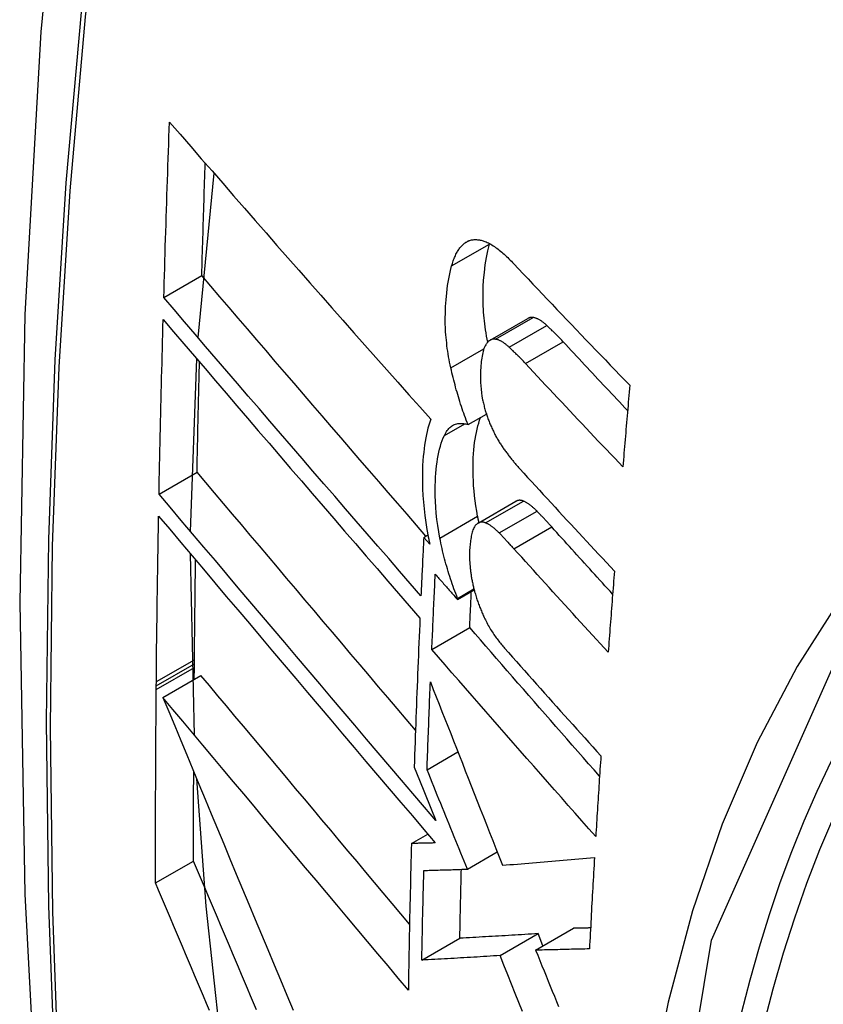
# Model space of a CAD drawing. Header units: inches. Extents: x 19 to 626, y 56 to 294.
# Tile 335 of 392: x 575.468 to 575.593, y 260.24 to 260.393. Entities that reach past the tile are written whole.
import ezdxf

# ---------------------------------------------------------------- set-up
doc = ezdxf.new("R2010")
doc.units = ezdxf.units.IN
doc.header["$MEASUREMENT"] = 0
doc.layers.add('Visible Edges(ANSI)', color=7, linetype='Continuous', lineweight=25)
doc.layers.add('Visible Tangent Edges(ANSI)', color=7, linetype='Continuous', lineweight=25)

msp = doc.modelspace()

# ---------------------------------------------------------------- linework, layer by layer
at = {"layer": 'Visible Edges(ANSI)'}
for p, q in [((575.49614, 260.34353), (575.49861, 260.36898)), ((575.54127, 260.35798), (575.5413, 260.35808)), ((575.49082, 260.34974), (575.49671, 260.35313)), ((575.54137, 260.34311), (575.54721, 260.34647)), ((575.49497, 260.31349), (575.49592, 260.34022)), ((575.53797, 260.33003), (575.54081, 260.33167)), ((575.49009, 260.31927), (575.49598, 260.32266)), ((575.53952, 260.31477), (575.54538, 260.31815)), ((575.5311, 260.31256), (575.53174, 260.31293)), ((575.53203, 260.3115), (575.5311, 260.31256)), ((575.49556, 260.28193), (575.49495, 260.31002)), ((575.53633, 260.30292), (575.53891, 260.30441)), ((575.53634, 260.3031), (575.53887, 260.30456)), ((575.53633, 260.30292), (575.53634, 260.3031)), ((575.53235, 260.29519), (575.53822, 260.29857)), ((575.49556, 260.29294), (575.49557, 260.2936)), ((575.49554, 260.29055), (575.49556, 260.29237)), ((575.49556, 260.29237), (575.49556, 260.29294)), ((575.49069, 260.28775), (575.49658, 260.29115)), ((575.48966, 260.28954), (575.48967, 260.2902)), ((575.48966, 260.28898), (575.48966, 260.28954)), ((575.53161, 260.27655), (575.53639, 260.27931)), ((575.52961, 260.27696), (575.53044, 260.27493)), ((575.53044, 260.27493), (575.53298, 260.26867)), ((575.52919, 260.26512), (575.53172, 260.26658)), ((575.53786, 260.26114), (575.54248, 260.26381)), ((575.48955, 260.25901), (575.49545, 260.2624)), ((575.54292, 260.24776), (575.54881, 260.25115)), ((575.54843, 260.24859), (575.55432, 260.25198)), ((575.54957, 260.24925), (575.54881, 260.25115)), ((575.5308, 260.24704), (575.53669, 260.25044))]:
    msp.add_line(p, q, dxfattribs=at)
at = {"layer": 'Visible Edges(ANSI)', "flags": 128}
for points in [[(575.52252, 260.63505), (575.50968, 260.59694), (575.49863, 260.5577), (575.48933, 260.51742), (575.48178, 260.47615), (575.47594, 260.43396), (575.47179, 260.39091), (575.46932, 260.34707), (575.4685, 260.30249), (575.46931, 260.25725), (575.47174, 260.2114), (575.47576, 260.165), (575.48136, 260.11812), (575.4885, 260.07083), (575.49718, 260.0232), (575.50737, 259.97528), (575.51905, 259.92716)], [(575.49082, 260.34974), (575.49086, 260.35087), (575.49089, 260.352), (575.49092, 260.35313), (575.49096, 260.35426), (575.49099, 260.3554), (575.49103, 260.35653), (575.49106, 260.35766), (575.4911, 260.35879), (575.49113, 260.35992), (575.49117, 260.36105), (575.4912, 260.36218), (575.49124, 260.36332), (575.49128, 260.36445), (575.49132, 260.36558), (575.49135, 260.36671), (575.49139, 260.36785), (575.49143, 260.36898), (575.49147, 260.37011), (575.49151, 260.37125), (575.49155, 260.37238), (575.49159, 260.37351), (575.49163, 260.37465), (575.49167, 260.37578), (575.49171, 260.37692)], [(575.49171, 260.37692), (575.49335, 260.37503), (575.49499, 260.37314), (575.49664, 260.37124), (575.4983, 260.36934), (575.49996, 260.36743), (575.50163, 260.36551), (575.50331, 260.36359), (575.50499, 260.36166), (575.50668, 260.35974), (575.50836, 260.35781), (575.51006, 260.35587), (575.51175, 260.35394), (575.51345, 260.35201), (575.51515, 260.35007), (575.51686, 260.34814), (575.51856, 260.34621), (575.52027, 260.34428), (575.52197, 260.34235), (575.52367, 260.34042), (575.52538, 260.3385), (575.52708, 260.33659), (575.52878, 260.33467), (575.53048, 260.33277), (575.53217, 260.33087)], [(575.49671, 260.35313), (575.49673, 260.35385), (575.49675, 260.35458), (575.49677, 260.3553), (575.49679, 260.35603), (575.49681, 260.35676), (575.49683, 260.35748), (575.49686, 260.35821), (575.49688, 260.35893), (575.4969, 260.35966), (575.49692, 260.36038), (575.49694, 260.36111), (575.49697, 260.36183), (575.49699, 260.36256), (575.49701, 260.36328), (575.49703, 260.36401), (575.49706, 260.36474), (575.49708, 260.36546), (575.4971, 260.36619), (575.49713, 260.36691), (575.49715, 260.36764), (575.49717, 260.36837), (575.4972, 260.36909), (575.49722, 260.36982), (575.49725, 260.37054)], [(575.53542, 260.35462), (575.53548, 260.35482), (575.53554, 260.35501), (575.5356, 260.3552), (575.53567, 260.35539), (575.53573, 260.35557), (575.5358, 260.35575), (575.53587, 260.35593), (575.53594, 260.3561), (575.53602, 260.35626), (575.53609, 260.35642), (575.53617, 260.35658), (575.53625, 260.35673), (575.53634, 260.35688), (575.53642, 260.35702), (575.53651, 260.35715), (575.5366, 260.35728), (575.53669, 260.35741), (575.53679, 260.35753), (575.53688, 260.35764), (575.53698, 260.35775), (575.53708, 260.35786), (575.53719, 260.35796), (575.53729, 260.35805), (575.5374, 260.35814)], [(575.5374, 260.35814), (575.53751, 260.35822), (575.53763, 260.3583), (575.53775, 260.35837), (575.53787, 260.35843), (575.53799, 260.35849), (575.53811, 260.35854), (575.53824, 260.35858), (575.53836, 260.35862), (575.53849, 260.35865), (575.53862, 260.35868), (575.53875, 260.35869), (575.53889, 260.35871), (575.53902, 260.35871), (575.53916, 260.35871), (575.53929, 260.35871), (575.53943, 260.35869), (575.53957, 260.35868), (575.53971, 260.35866), (575.53985, 260.35863), (575.53999, 260.35859), (575.54014, 260.35856), (575.54028, 260.35851), (575.54042, 260.35847), (575.54057, 260.35842)], [(575.54101, 260.34282), (575.54092, 260.34329), (575.54083, 260.34376), (575.54075, 260.34423), (575.54068, 260.3447), (575.54061, 260.34516), (575.54055, 260.34563), (575.54049, 260.34609), (575.54044, 260.34655), (575.5404, 260.34701), (575.54036, 260.34747), (575.54033, 260.34792), (575.54031, 260.34837), (575.54029, 260.34882), (575.54028, 260.34927), (575.54028, 260.34971), (575.54028, 260.35014), (575.54029, 260.35065), (575.54032, 260.35142), (575.54038, 260.35244), (575.54049, 260.35363), (575.54063, 260.35479), (575.5408, 260.35591), (575.54101, 260.35697), (575.54127, 260.35798)], [(575.54057, 260.35842), (575.54075, 260.35834), (575.54093, 260.35826), (575.54111, 260.35818), (575.5413, 260.35808), (575.54148, 260.35798), (575.54167, 260.35787), (575.54186, 260.35775), (575.54204, 260.35763), (575.54223, 260.3575), (575.54242, 260.35736), (575.54261, 260.35722), (575.5428, 260.35707), (575.54299, 260.35692), (575.54318, 260.35676), (575.54336, 260.3566), (575.54355, 260.35643), (575.54374, 260.35626), (575.54393, 260.35609), (575.54412, 260.35591), (575.5443, 260.35572), (575.54449, 260.35554), (575.54468, 260.35535), (575.54486, 260.35516), (575.54504, 260.35497)], [(575.53529, 260.33884), (575.5352, 260.33927), (575.53511, 260.3397), (575.53503, 260.34013), (575.53495, 260.34056), (575.53488, 260.34099), (575.53481, 260.34141), (575.53475, 260.34184), (575.5347, 260.34226), (575.53465, 260.34268), (575.5346, 260.3431), (575.53456, 260.34352), (575.53453, 260.34394), (575.53449, 260.34442), (575.53446, 260.345), (575.53444, 260.34569), (575.53443, 260.34647), (575.53445, 260.34735), (575.53448, 260.34831), (575.53455, 260.34935), (575.53466, 260.35047), (575.5348, 260.35157), (575.53497, 260.35264), (575.53518, 260.35365), (575.53542, 260.35462)], [(575.54504, 260.35497), (575.54578, 260.35418), (575.54652, 260.35339), (575.54726, 260.35261), (575.548, 260.35182), (575.54875, 260.35104), (575.54949, 260.35025), (575.55023, 260.34947), (575.55098, 260.34868), (575.55173, 260.34789), (575.55247, 260.34711), (575.55322, 260.34632), (575.55397, 260.34554), (575.55472, 260.34475), (575.55547, 260.34397), (575.55622, 260.34318), (575.55697, 260.3424), (575.55773, 260.34161), (575.55848, 260.34083), (575.55924, 260.34005), (575.55999, 260.33926), (575.56075, 260.33848), (575.5615, 260.3377), (575.56226, 260.33692), (575.56302, 260.33613)], [(575.53144, 260.31276), (575.52999, 260.31444), (575.52853, 260.31613), (575.52707, 260.31781), (575.5256, 260.3195), (575.52414, 260.3212), (575.52268, 260.32289), (575.52121, 260.32459), (575.51975, 260.32628), (575.51829, 260.32798), (575.51683, 260.32967), (575.51537, 260.33137), (575.51391, 260.33306), (575.51245, 260.33476), (575.511, 260.33645), (575.50955, 260.33814), (575.5081, 260.33982), (575.50666, 260.3415), (575.50522, 260.34318), (575.50379, 260.34485), (575.50236, 260.34652), (575.50094, 260.34818), (575.49952, 260.34984), (575.49811, 260.35149), (575.49671, 260.35313)], [(575.53067, 260.30352), (575.52901, 260.30542), (575.52734, 260.30734), (575.52567, 260.30926), (575.524, 260.31118), (575.52233, 260.31311), (575.52065, 260.31505), (575.51897, 260.31699), (575.5173, 260.31893), (575.51562, 260.32087), (575.51394, 260.32281), (575.51226, 260.32476), (575.51059, 260.3267), (575.50892, 260.32865), (575.50724, 260.33059), (575.50558, 260.33253), (575.50391, 260.33446), (575.50226, 260.33639), (575.5006, 260.33832), (575.49896, 260.34024), (575.49731, 260.34216), (575.49568, 260.34406), (575.49405, 260.34597), (575.49243, 260.34786), (575.49082, 260.34974)], [(575.49009, 260.31927), (575.49011, 260.32039), (575.49013, 260.32152), (575.49016, 260.32264), (575.49018, 260.32377), (575.4902, 260.32489), (575.49023, 260.32602), (575.49025, 260.32714), (575.49028, 260.32827), (575.4903, 260.3294), (575.49033, 260.33052), (575.49035, 260.33165), (575.49038, 260.33277), (575.49041, 260.3339), (575.49043, 260.33503), (575.49046, 260.33615), (575.49049, 260.33728), (575.49052, 260.33841), (575.49055, 260.33954), (575.49057, 260.34066), (575.4906, 260.34179), (575.49063, 260.34292), (575.49066, 260.34405), (575.4907, 260.34517), (575.49073, 260.3463)], [(575.49073, 260.3463), (575.49233, 260.34442), (575.49395, 260.34253), (575.49558, 260.34063), (575.49721, 260.33872), (575.49885, 260.3368), (575.50049, 260.33488), (575.50214, 260.33295), (575.5038, 260.33102), (575.50546, 260.32908), (575.50713, 260.32714), (575.50879, 260.3252), (575.51047, 260.32325), (575.51214, 260.32131), (575.51381, 260.31936), (575.51549, 260.31741), (575.51716, 260.31547), (575.51884, 260.31353), (575.52051, 260.31159), (575.52219, 260.30965), (575.52386, 260.30772), (575.52553, 260.30579), (575.52719, 260.30387), (575.52885, 260.30195), (575.53051, 260.30004)], [(575.54807, 260.34662), (575.54803, 260.34663), (575.548, 260.34663), (575.54796, 260.34664), (575.54792, 260.34664), (575.54788, 260.34664), (575.54784, 260.34664), (575.54781, 260.34664), (575.54777, 260.34664), (575.54773, 260.34664), (575.5477, 260.34663), (575.54766, 260.34663), (575.54763, 260.34662), (575.54759, 260.34661), (575.54755, 260.34661), (575.54752, 260.3466), (575.54748, 260.34659), (575.54745, 260.34658), (575.54741, 260.34657), (575.54738, 260.34655), (575.54735, 260.34654), (575.54731, 260.34652), (575.54728, 260.34651), (575.54725, 260.34649), (575.54721, 260.34647)], [(575.55017, 260.34539), (575.55008, 260.34547), (575.55, 260.34555), (575.54991, 260.34563), (575.54982, 260.3457), (575.54973, 260.34577), (575.54964, 260.34584), (575.54955, 260.34591), (575.54946, 260.34598), (575.54937, 260.34604), (575.54929, 260.3461), (575.5492, 260.34616), (575.54911, 260.34621), (575.54902, 260.34626), (575.54893, 260.34631), (575.54884, 260.34636), (575.54876, 260.3464), (575.54867, 260.34644), (575.54858, 260.34648), (575.5485, 260.34651), (575.54841, 260.34654), (575.54833, 260.34657), (575.54824, 260.34659), (575.54816, 260.34661), (575.54807, 260.34662)], [(575.55269, 260.34287), (575.55258, 260.34298), (575.55248, 260.3431), (575.55237, 260.34321), (575.55227, 260.34332), (575.55216, 260.34343), (575.55206, 260.34354), (575.55196, 260.34364), (575.55185, 260.34375), (575.55175, 260.34386), (575.55164, 260.34397), (575.55154, 260.34407), (575.55143, 260.34418), (575.55133, 260.34428), (575.55122, 260.34439), (575.55112, 260.34449), (575.55101, 260.34459), (575.55091, 260.3447), (575.5508, 260.3448), (575.5507, 260.3449), (575.55059, 260.345), (575.55049, 260.3451), (575.55038, 260.3452), (575.55028, 260.34529), (575.55017, 260.34539)], [(575.5407, 260.34241), (575.5406, 260.34224), (575.54051, 260.34204), (575.54043, 260.34184), (575.54036, 260.34161), (575.54029, 260.34138), (575.54023, 260.34113), (575.54018, 260.34088), (575.54013, 260.34062), (575.54008, 260.34035), (575.54004, 260.34007), (575.54001, 260.33979), (575.53998, 260.3395), (575.53995, 260.3392), (575.53992, 260.33885), (575.5399, 260.33846), (575.53988, 260.33803), (575.53987, 260.33757), (575.53988, 260.33708), (575.53989, 260.33656), (575.53992, 260.33604), (575.53997, 260.33551), (575.54004, 260.33497), (575.54012, 260.33443), (575.54022, 260.33388)], [(575.54223, 260.34326), (575.54216, 260.34327), (575.54208, 260.34327), (575.54201, 260.34328), (575.54193, 260.34328), (575.54186, 260.34327), (575.54179, 260.34326), (575.54172, 260.34325), (575.54165, 260.34323), (575.54158, 260.34321), (575.54152, 260.34318), (575.54145, 260.34315), (575.54138, 260.34312), (575.54132, 260.34308), (575.54126, 260.34303), (575.5412, 260.34299), (575.54114, 260.34294), (575.54108, 260.34289), (575.54102, 260.34283), (575.54096, 260.34277), (575.54091, 260.3427), (575.54086, 260.34264), (575.5408, 260.34256), (575.54075, 260.34249), (575.5407, 260.34241)], [(575.54434, 260.34203), (575.54425, 260.34211), (575.54416, 260.34219), (575.54407, 260.34226), (575.54398, 260.34234), (575.54389, 260.34241), (575.5438, 260.34248), (575.54371, 260.34255), (575.54362, 260.34261), (575.54353, 260.34268), (575.54345, 260.34274), (575.54336, 260.34279), (575.54327, 260.34285), (575.54318, 260.3429), (575.54309, 260.34295), (575.54301, 260.34299), (575.54292, 260.34304), (575.54283, 260.34308), (575.54274, 260.34311), (575.54266, 260.34315), (575.54257, 260.34318), (575.54249, 260.3432), (575.5424, 260.34323), (575.54232, 260.34324), (575.54223, 260.34326)], [(575.56268, 260.33221), (575.56226, 260.33265), (575.56184, 260.3331), (575.56142, 260.33354), (575.561, 260.33398), (575.56059, 260.33443), (575.56017, 260.33487), (575.55975, 260.33532), (575.55933, 260.33576), (575.55891, 260.33621), (575.5585, 260.33665), (575.55808, 260.3371), (575.55766, 260.33754), (575.55725, 260.33798), (575.55683, 260.33843), (575.55641, 260.33887), (575.556, 260.33932), (575.55558, 260.33976), (575.55517, 260.34021), (575.55475, 260.34065), (575.55434, 260.3411), (575.55393, 260.34154), (575.55351, 260.34198), (575.5531, 260.34243), (575.55269, 260.34287)], [(575.54685, 260.33951), (575.54674, 260.33962), (575.54664, 260.33973), (575.54654, 260.33985), (575.54643, 260.33996), (575.54633, 260.34007), (575.54622, 260.34017), (575.54612, 260.34028), (575.54601, 260.34039), (575.54591, 260.3405), (575.5458, 260.3406), (575.5457, 260.34071), (575.54559, 260.34082), (575.54549, 260.34092), (575.54538, 260.34103), (575.54528, 260.34113), (575.54517, 260.34123), (575.54507, 260.34133), (575.54496, 260.34144), (575.54486, 260.34154), (575.54475, 260.34164), (575.54465, 260.34174), (575.54454, 260.34183), (575.54444, 260.34193), (575.54434, 260.34203)], [(575.49598, 260.32266), (575.49599, 260.32337), (575.49601, 260.32408), (575.49602, 260.32479), (575.49604, 260.3255), (575.49605, 260.32621), (575.49607, 260.32692), (575.49608, 260.32763), (575.49609, 260.32834), (575.49611, 260.32905), (575.49612, 260.32976), (575.49614, 260.33047), (575.49616, 260.33118), (575.49617, 260.33189), (575.49619, 260.33261), (575.4962, 260.33332), (575.49622, 260.33403), (575.49623, 260.33474), (575.49625, 260.33545), (575.49627, 260.33616), (575.49628, 260.33687), (575.4963, 260.33758), (575.49632, 260.33829), (575.49634, 260.339), (575.49635, 260.33972)], [(575.56195, 260.32349), (575.56131, 260.32416), (575.56068, 260.32482), (575.56004, 260.32549), (575.55941, 260.32616), (575.55877, 260.32682), (575.55814, 260.32749), (575.55751, 260.32816), (575.55688, 260.32882), (575.55625, 260.32949), (575.55562, 260.33016), (575.55499, 260.33083), (575.55436, 260.33149), (575.55373, 260.33216), (575.5531, 260.33283), (575.55247, 260.3335), (575.55184, 260.33417), (575.55122, 260.33484), (575.55059, 260.3355), (575.54997, 260.33617), (575.54934, 260.33684), (575.54872, 260.33751), (575.54809, 260.33818), (575.54747, 260.33884), (575.54685, 260.33951)], [(575.53797, 260.33003), (575.53783, 260.33038), (575.53769, 260.33072), (575.53756, 260.33108), (575.53743, 260.33143), (575.5373, 260.33178), (575.53717, 260.33214), (575.53705, 260.3325), (575.53693, 260.33286), (575.53681, 260.33322), (575.53669, 260.33359), (575.53658, 260.33395), (575.53647, 260.33432), (575.53636, 260.33469), (575.53625, 260.33506), (575.53614, 260.33543), (575.53604, 260.33581), (575.53594, 260.33618), (575.53584, 260.33656), (575.53574, 260.33694), (575.53565, 260.33732), (575.53556, 260.3377), (575.53547, 260.33808), (575.53538, 260.33846), (575.53529, 260.33884)], [(575.56302, 260.33613), (575.56297, 260.33561), (575.56293, 260.33508), (575.56288, 260.33455), (575.56284, 260.33403), (575.56279, 260.3335), (575.56275, 260.33297), (575.5627, 260.33245), (575.56266, 260.33192), (575.56261, 260.33139), (575.56257, 260.33087), (575.56252, 260.33034), (575.56248, 260.32981), (575.56243, 260.32929), (575.56239, 260.32876), (575.56234, 260.32823), (575.5623, 260.32771), (575.56225, 260.32718), (575.56221, 260.32665), (575.56217, 260.32613), (575.56212, 260.3256), (575.56208, 260.32507), (575.56203, 260.32455), (575.56199, 260.32402), (575.56195, 260.32349)], [(575.54022, 260.33388), (575.54026, 260.3337), (575.5403, 260.33351), (575.54035, 260.33333), (575.54039, 260.33314), (575.54044, 260.33296), (575.54048, 260.33278), (575.54053, 260.3326), (575.54058, 260.33242), (575.54063, 260.33224), (575.54069, 260.33206), (575.54074, 260.33188), (575.5408, 260.3317), (575.54085, 260.33152), (575.54091, 260.33135), (575.54097, 260.33117), (575.54103, 260.331), (575.5411, 260.33083), (575.54116, 260.33066), (575.54123, 260.33049), (575.54129, 260.33032), (575.54136, 260.33016), (575.54143, 260.32999), (575.5415, 260.32983), (575.54157, 260.32967)], [(575.53217, 260.33087), (575.53202, 260.33042), (575.53188, 260.32996), (575.53175, 260.32949), (575.53162, 260.32899), (575.53151, 260.32848), (575.53141, 260.32796), (575.53131, 260.32742), (575.53123, 260.32687), (575.53115, 260.32631), (575.53109, 260.32573), (575.53103, 260.32512), (575.53098, 260.32443), (575.53093, 260.32368), (575.5309, 260.32287), (575.53088, 260.322), (575.53089, 260.32106), (575.53091, 260.32007), (575.53096, 260.31905), (575.53104, 260.31802), (575.53114, 260.31698), (575.53126, 260.31593), (575.53141, 260.31487), (575.53158, 260.31379), (575.53178, 260.31271)], [(575.5343, 260.32836), (575.5344, 260.32857), (575.53451, 260.32877), (575.53463, 260.32896), (575.53475, 260.32913), (575.53487, 260.3293), (575.535, 260.32944), (575.53513, 260.32958), (575.53527, 260.3297), (575.53542, 260.32981), (575.53557, 260.32991), (575.53572, 260.32999), (575.53588, 260.33006), (575.53604, 260.33012), (575.5362, 260.33016), (575.53637, 260.3302), (575.53654, 260.33022), (575.53671, 260.33023), (575.53688, 260.33023), (575.53706, 260.33022), (575.53724, 260.3302), (575.53742, 260.33017), (575.5376, 260.33013), (575.53778, 260.33009), (575.53797, 260.33003)], [(575.53945, 260.31584), (575.53931, 260.31664), (575.53918, 260.31743), (575.53906, 260.31822), (575.53897, 260.319), (575.53889, 260.31977), (575.53883, 260.32054), (575.53878, 260.3213), (575.53875, 260.32205), (575.53873, 260.32279), (575.53873, 260.3235), (575.53875, 260.32419), (575.53877, 260.32486), (575.53881, 260.32549), (575.53886, 260.3261), (575.53892, 260.32668), (575.53898, 260.32724), (575.53906, 260.32778), (575.53915, 260.32832), (575.53925, 260.32883), (575.53936, 260.32933), (575.53948, 260.32982), (575.53961, 260.33028), (575.53975, 260.33072), (575.53991, 260.33115)], [(575.54157, 260.32967), (575.54165, 260.3295), (575.54173, 260.32933), (575.5418, 260.32917), (575.54188, 260.329), (575.54196, 260.32884), (575.54204, 260.32868), (575.54213, 260.32852), (575.54221, 260.32836), (575.54229, 260.32821), (575.54238, 260.32806), (575.54246, 260.32791), (575.54254, 260.32776), (575.54263, 260.32761), (575.54272, 260.32747), (575.5428, 260.32732), (575.54289, 260.32718), (575.54298, 260.32704), (575.54307, 260.3269), (575.54315, 260.32677), (575.54324, 260.32664), (575.54333, 260.3265), (575.54342, 260.32637), (575.54352, 260.32624), (575.54361, 260.32612)], [(575.53359, 260.31246), (575.53341, 260.31343), (575.53326, 260.31439), (575.53313, 260.31535), (575.53303, 260.3163), (575.53296, 260.31723), (575.5329, 260.31812), (575.53288, 260.31897), (575.53287, 260.31977), (575.53288, 260.32053), (575.5329, 260.32125), (575.53294, 260.32191), (575.53298, 260.32252), (575.53303, 260.32309), (575.53309, 260.32365), (575.53317, 260.3242), (575.53325, 260.32473), (575.53334, 260.32524), (575.53345, 260.32574), (575.53356, 260.32623), (575.53369, 260.32669), (575.53382, 260.32714), (575.53397, 260.32757), (575.53413, 260.32797), (575.5343, 260.32836)], [(575.54361, 260.32612), (575.5437, 260.32598), (575.5438, 260.32585), (575.5439, 260.32572), (575.544, 260.32559), (575.5441, 260.32546), (575.54419, 260.32533), (575.54429, 260.3252), (575.54439, 260.32507), (575.54449, 260.32495), (575.54459, 260.32482), (575.54469, 260.3247), (575.54479, 260.32458), (575.54488, 260.32445), (575.54498, 260.32433), (575.54508, 260.32421), (575.54518, 260.3241), (575.54528, 260.32398), (575.54538, 260.32386), (575.54548, 260.32375), (575.54558, 260.32363), (575.54568, 260.32352), (575.54578, 260.3234), (575.54588, 260.32329), (575.54598, 260.32318)], [(575.52981, 260.2827), (575.52839, 260.28438), (575.52696, 260.28606), (575.52553, 260.28774), (575.52411, 260.28942), (575.52268, 260.29111), (575.52125, 260.29279), (575.51982, 260.29448), (575.51839, 260.29617), (575.51696, 260.29785), (575.51553, 260.29954), (575.51411, 260.30122), (575.51269, 260.3029), (575.51127, 260.30458), (575.50985, 260.30625), (575.50844, 260.30792), (575.50703, 260.30958), (575.50563, 260.31124), (575.50423, 260.31289), (575.50284, 260.31454), (575.50145, 260.31618), (575.50007, 260.31782), (575.4987, 260.31944), (575.49734, 260.32106), (575.49598, 260.32266)], [(575.54598, 260.32318), (575.54659, 260.32252), (575.54719, 260.32186), (575.5478, 260.3212), (575.5484, 260.32054), (575.54901, 260.31988), (575.54962, 260.31922), (575.55023, 260.31856), (575.55083, 260.31789), (575.55144, 260.31723), (575.55205, 260.31657), (575.55266, 260.31591), (575.55327, 260.31525), (575.55388, 260.31459), (575.5545, 260.31393), (575.55511, 260.31327), (575.55572, 260.31261), (575.55633, 260.31195), (575.55695, 260.31129), (575.55756, 260.31063), (575.55818, 260.30997), (575.55879, 260.30931), (575.5594, 260.30865), (575.56002, 260.30799), (575.56064, 260.30733)], [(575.53298, 260.26867), (575.5312, 260.27076), (575.52942, 260.27285), (575.52763, 260.27495), (575.52583, 260.27706), (575.52403, 260.27918), (575.52223, 260.28131), (575.52042, 260.28344), (575.51861, 260.28557), (575.5168, 260.2877), (575.51499, 260.28984), (575.51317, 260.29198), (575.51136, 260.29411), (575.50956, 260.29625), (575.50775, 260.29838), (575.50595, 260.3005), (575.50416, 260.30263), (575.50237, 260.30474), (575.50058, 260.30685), (575.49881, 260.30895), (575.49704, 260.31104), (575.49529, 260.31311), (575.49354, 260.31518), (575.49181, 260.31723), (575.49009, 260.31927)], [(575.54653, 260.31818), (575.54648, 260.3182), (575.54643, 260.31821), (575.54638, 260.31823), (575.54632, 260.31825), (575.54627, 260.31826), (575.54622, 260.31827), (575.54617, 260.31828), (575.54612, 260.31829), (575.54607, 260.31829), (575.54602, 260.3183), (575.54598, 260.3183), (575.54593, 260.3183), (575.54588, 260.3183), (575.54583, 260.31829), (575.54578, 260.31829), (575.54574, 260.31828), (575.54569, 260.31827), (575.54564, 260.31826), (575.5456, 260.31824), (575.54555, 260.31823), (575.54551, 260.31821), (575.54547, 260.31819), (575.54542, 260.31817), (575.54538, 260.31815)], [(575.54865, 260.31661), (575.54856, 260.3167), (575.54847, 260.31679), (575.54838, 260.31688), (575.54829, 260.31696), (575.5482, 260.31705), (575.54811, 260.31713), (575.54802, 260.31721), (575.54794, 260.31728), (575.54785, 260.31736), (575.54776, 260.31743), (575.54767, 260.3175), (575.54758, 260.31756), (575.54749, 260.31763), (575.5474, 260.31769), (575.54732, 260.31775), (575.54723, 260.31781), (575.54714, 260.31786), (575.54705, 260.31792), (575.54697, 260.31797), (575.54688, 260.31801), (575.54679, 260.31806), (575.5467, 260.3181), (575.54662, 260.31814), (575.54653, 260.31818)], [(575.55092, 260.31417), (575.55083, 260.31428), (575.55074, 260.31438), (575.55064, 260.31449), (575.55055, 260.31459), (575.55045, 260.3147), (575.55036, 260.3148), (575.55026, 260.3149), (575.55017, 260.31501), (575.55007, 260.31511), (575.54998, 260.31521), (575.54988, 260.31531), (575.54979, 260.31542), (575.54969, 260.31552), (575.5496, 260.31562), (575.5495, 260.31572), (575.54941, 260.31582), (575.54931, 260.31592), (575.54922, 260.31602), (575.54912, 260.31612), (575.54903, 260.31622), (575.54893, 260.31632), (575.54884, 260.31642), (575.54874, 260.31652), (575.54865, 260.31661)], [(575.48967, 260.2902), (575.48968, 260.29127), (575.48969, 260.29234), (575.4897, 260.29341), (575.48971, 260.29447), (575.48972, 260.29554), (575.48974, 260.29661), (575.48975, 260.29768), (575.48976, 260.29874), (575.48978, 260.29981), (575.48979, 260.30088), (575.4898, 260.30195), (575.48982, 260.30302), (575.48983, 260.30409), (575.48985, 260.30516), (575.48986, 260.30622), (575.48988, 260.30729), (575.4899, 260.30836), (575.48991, 260.30943), (575.48993, 260.3105), (575.48995, 260.31157), (575.48997, 260.31264), (575.48999, 260.31371), (575.49001, 260.31478), (575.49002, 260.31585)], [(575.49002, 260.31585), (575.49174, 260.31381), (575.49348, 260.31176), (575.49522, 260.30969), (575.49698, 260.30761), (575.49874, 260.30552), (575.50051, 260.30342), (575.50229, 260.30131), (575.50408, 260.29919), (575.50588, 260.29707), (575.50768, 260.29494), (575.50948, 260.29281), (575.51129, 260.29067), (575.5131, 260.28853), (575.51491, 260.28639), (575.51672, 260.28426), (575.51853, 260.28212), (575.52034, 260.27998), (575.52215, 260.27785), (575.52395, 260.27573), (575.52575, 260.27361), (575.52755, 260.27149), (575.52933, 260.26939), (575.53112, 260.26729), (575.53289, 260.26521)], [(575.54067, 260.3148), (575.54059, 260.31483), (575.54051, 260.31486), (575.54044, 260.31488), (575.54036, 260.3149), (575.54028, 260.31491), (575.54021, 260.31492), (575.54013, 260.31493), (575.54006, 260.31493), (575.53998, 260.31492), (575.53991, 260.31491), (575.53984, 260.3149), (575.53977, 260.31488), (575.5397, 260.31486), (575.53963, 260.31483), (575.53956, 260.3148), (575.5395, 260.31476), (575.53943, 260.31472), (575.53937, 260.31467), (575.53931, 260.31462), (575.53925, 260.31457), (575.53919, 260.31451), (575.53914, 260.31445), (575.53908, 260.31438), (575.53903, 260.31431)], [(575.53966, 260.31485), (575.53965, 260.31489), (575.53964, 260.31493), (575.53963, 260.31497), (575.53962, 260.31501), (575.53961, 260.31506), (575.5396, 260.3151), (575.5396, 260.31514), (575.53959, 260.31518), (575.53958, 260.31522), (575.53957, 260.31526), (575.53956, 260.3153), (575.53955, 260.31534), (575.53955, 260.31538), (575.53954, 260.31542), (575.53953, 260.31547), (575.53952, 260.31551), (575.53951, 260.31555), (575.5395, 260.31559), (575.5395, 260.31563), (575.53949, 260.31567), (575.53948, 260.31571), (575.53947, 260.31575), (575.53946, 260.3158), (575.53945, 260.31584)], [(575.54279, 260.31324), (575.5427, 260.31333), (575.54261, 260.31342), (575.54252, 260.31351), (575.54243, 260.31359), (575.54234, 260.31367), (575.54226, 260.31375), (575.54217, 260.31383), (575.54208, 260.31391), (575.54199, 260.31398), (575.5419, 260.31405), (575.54181, 260.31412), (575.54172, 260.31419), (575.54164, 260.31426), (575.54155, 260.31432), (575.54146, 260.31438), (575.54137, 260.31444), (575.54128, 260.31449), (575.5412, 260.31454), (575.54111, 260.31459), (575.54102, 260.31464), (575.54093, 260.31468), (575.54085, 260.31473), (575.54076, 260.31477), (575.54067, 260.3148)], [(575.53903, 260.31431), (575.53894, 260.31418), (575.53886, 260.31404), (575.53879, 260.31388), (575.53872, 260.31371), (575.53866, 260.31353), (575.5386, 260.31335), (575.53855, 260.31315), (575.5385, 260.31294), (575.53846, 260.31273), (575.53842, 260.31252), (575.53838, 260.3123), (575.53835, 260.31207), (575.53832, 260.31184), (575.53829, 260.3116), (575.53827, 260.31136), (575.53825, 260.31112), (575.53823, 260.31088), (575.53821, 260.31063), (575.5382, 260.31035), (575.53819, 260.31002), (575.53819, 260.30963), (575.53821, 260.30915), (575.53824, 260.30857), (575.53829, 260.30788)], [(575.54507, 260.3108), (575.54497, 260.31091), (575.54488, 260.31101), (575.54478, 260.31112), (575.54469, 260.31122), (575.54459, 260.31132), (575.5445, 260.31143), (575.5444, 260.31153), (575.54431, 260.31163), (575.54421, 260.31174), (575.54412, 260.31184), (575.54402, 260.31194), (575.54393, 260.31204), (575.54383, 260.31214), (575.54374, 260.31225), (575.54364, 260.31235), (575.54355, 260.31245), (575.54345, 260.31255), (575.54336, 260.31265), (575.54326, 260.31275), (575.54317, 260.31285), (575.54307, 260.31295), (575.54298, 260.31304), (575.54288, 260.31314), (575.54279, 260.31324)], [(575.56036, 260.30376), (575.55996, 260.3042), (575.55957, 260.30463), (575.55917, 260.30506), (575.55878, 260.3055), (575.55838, 260.30593), (575.55799, 260.30637), (575.55759, 260.3068), (575.5572, 260.30723), (575.55681, 260.30767), (575.55641, 260.3081), (575.55602, 260.30854), (575.55562, 260.30897), (575.55523, 260.3094), (575.55484, 260.30984), (575.55445, 260.31027), (575.55405, 260.31071), (575.55366, 260.31114), (575.55327, 260.31157), (575.55288, 260.31201), (575.55249, 260.31244), (575.5521, 260.31287), (575.55171, 260.31331), (575.55131, 260.31374), (575.55092, 260.31417)], [(575.5311, 260.31256), (575.53108, 260.31218), (575.53106, 260.31181), (575.53104, 260.31143), (575.53102, 260.31105), (575.531, 260.31068), (575.53099, 260.3103), (575.53097, 260.30992), (575.53095, 260.30955), (575.53093, 260.30917), (575.53091, 260.30879), (575.5309, 260.30841), (575.53088, 260.30804), (575.53086, 260.30766), (575.53084, 260.30728), (575.53082, 260.30691), (575.53081, 260.30653), (575.53079, 260.30615), (575.53077, 260.30578), (575.53075, 260.3054), (575.53074, 260.30502), (575.53072, 260.30465), (575.5307, 260.30427), (575.53068, 260.30389), (575.53067, 260.30352)], [(575.53178, 260.31271), (575.53179, 260.31266), (575.5318, 260.31261), (575.53181, 260.31256), (575.53182, 260.31251), (575.53183, 260.31246), (575.53184, 260.31241), (575.53185, 260.31236), (575.53186, 260.31231), (575.53187, 260.31226), (575.53188, 260.31221), (575.53189, 260.31216), (575.5319, 260.31211), (575.53191, 260.31205), (575.53193, 260.312), (575.53194, 260.31195), (575.53195, 260.3119), (575.53196, 260.31185), (575.53197, 260.3118), (575.53198, 260.31175), (575.53199, 260.3117), (575.532, 260.31165), (575.53201, 260.3116), (575.53202, 260.31155), (575.53203, 260.3115)], [(575.53634, 260.3031), (575.5362, 260.30347), (575.53606, 260.30384), (575.53592, 260.30421), (575.53578, 260.30459), (575.53564, 260.30496), (575.53551, 260.30534), (575.53538, 260.30572), (575.53525, 260.30611), (575.53513, 260.3065), (575.535, 260.30689), (575.53488, 260.30728), (575.53476, 260.30767), (575.53465, 260.30806), (575.53454, 260.30846), (575.53443, 260.30885), (575.53432, 260.30925), (575.53422, 260.30965), (575.53412, 260.31005), (575.53402, 260.31045), (575.53393, 260.31085), (575.53384, 260.31125), (575.53375, 260.31165), (575.53367, 260.31205), (575.53359, 260.31246)], [(575.55968, 260.29475), (575.55906, 260.29542), (575.55845, 260.29609), (575.55784, 260.29675), (575.55723, 260.29742), (575.55661, 260.29809), (575.556, 260.29876), (575.55539, 260.29943), (575.55478, 260.3001), (575.55417, 260.30077), (575.55356, 260.30143), (575.55295, 260.3021), (575.55234, 260.30277), (575.55173, 260.30344), (575.55112, 260.30411), (575.55051, 260.30478), (575.54991, 260.30545), (575.5493, 260.30612), (575.54869, 260.30679), (575.54809, 260.30746), (575.54748, 260.30813), (575.54688, 260.3088), (575.54628, 260.30947), (575.54567, 260.31013), (575.54507, 260.3108)], [(575.49557, 260.2936), (575.49557, 260.29424), (575.49558, 260.29489), (575.49559, 260.29553), (575.49559, 260.29617), (575.4956, 260.29682), (575.49561, 260.29746), (575.49561, 260.29811), (575.49562, 260.29875), (575.49563, 260.29939), (575.49563, 260.30004), (575.49564, 260.30068), (575.49565, 260.30133), (575.49566, 260.30197), (575.49566, 260.30262), (575.49567, 260.30326), (575.49568, 260.3039), (575.49569, 260.30455), (575.4957, 260.30519), (575.49571, 260.30584), (575.49572, 260.30648), (575.49572, 260.30713), (575.49573, 260.30777), (575.49574, 260.30842), (575.49575, 260.30906)], [(575.53829, 260.30788), (575.53831, 260.30772), (575.53832, 260.30757), (575.53834, 260.30742), (575.53836, 260.30726), (575.53838, 260.30711), (575.5384, 260.30695), (575.53842, 260.3068), (575.53844, 260.30664), (575.53847, 260.30648), (575.5385, 260.30633), (575.53852, 260.30617), (575.53855, 260.30601), (575.53858, 260.30585), (575.53861, 260.3057), (575.53865, 260.30554), (575.53868, 260.30538), (575.53871, 260.30522), (575.53875, 260.30507), (575.53879, 260.30491), (575.53882, 260.30475), (575.53886, 260.3046), (575.5389, 260.30444), (575.53894, 260.30428), (575.53898, 260.30413)], [(575.56064, 260.30733), (575.56059, 260.3068), (575.56055, 260.30628), (575.56051, 260.30576), (575.56047, 260.30523), (575.56043, 260.30471), (575.56039, 260.30418), (575.56035, 260.30366), (575.56031, 260.30314), (575.56027, 260.30261), (575.56023, 260.30209), (575.56019, 260.30156), (575.56015, 260.30104), (575.56011, 260.30052), (575.56007, 260.29999), (575.56003, 260.29947), (575.55999, 260.29894), (575.55995, 260.29842), (575.55991, 260.2979), (575.55987, 260.29737), (575.55983, 260.29685), (575.55979, 260.29632), (575.55975, 260.2958), (575.55971, 260.29528), (575.55968, 260.29475)], [(575.53235, 260.29519), (575.53237, 260.29567), (575.53239, 260.29616), (575.53241, 260.29664), (575.53243, 260.29713), (575.53245, 260.29761), (575.53248, 260.2981), (575.5325, 260.29858), (575.53252, 260.29907), (575.53254, 260.29956), (575.53256, 260.30004), (575.53259, 260.30053), (575.53261, 260.30101), (575.53263, 260.3015), (575.53266, 260.30198), (575.53268, 260.30247), (575.5327, 260.30296), (575.53272, 260.30344), (575.53275, 260.30393), (575.53277, 260.30441), (575.53279, 260.3049), (575.53282, 260.30539), (575.53284, 260.30587), (575.53287, 260.30636), (575.53289, 260.30685)], [(575.53289, 260.30685), (575.53303, 260.30668), (575.53318, 260.30652), (575.53332, 260.30636), (575.53346, 260.30619), (575.53361, 260.30603), (575.53375, 260.30587), (575.53389, 260.3057), (575.53404, 260.30554), (575.53418, 260.30537), (575.53432, 260.30521), (575.53447, 260.30505), (575.53461, 260.30488), (575.53475, 260.30472), (575.5349, 260.30456), (575.53504, 260.30439), (575.53518, 260.30423), (575.53533, 260.30407), (575.53547, 260.3039), (575.53561, 260.30374), (575.53576, 260.30358), (575.5359, 260.30341), (575.53604, 260.30325), (575.53619, 260.30309), (575.53633, 260.30292)], [(575.53822, 260.29857), (575.53823, 260.2988), (575.53824, 260.29904), (575.53825, 260.29927), (575.53826, 260.2995), (575.53827, 260.29973), (575.53828, 260.29997), (575.53829, 260.3002), (575.5383, 260.30043), (575.53831, 260.30067), (575.53833, 260.3009), (575.53834, 260.30113), (575.53835, 260.30136), (575.53836, 260.3016), (575.53837, 260.30183), (575.53838, 260.30206), (575.53839, 260.30229), (575.5384, 260.30253), (575.53841, 260.30276), (575.53842, 260.30299), (575.53843, 260.30323), (575.53844, 260.30346), (575.53845, 260.30369), (575.53846, 260.30392), (575.53847, 260.30416)], [(575.53898, 260.30413), (575.53904, 260.30393), (575.53909, 260.30374), (575.53915, 260.30355), (575.53921, 260.30335), (575.53927, 260.30316), (575.53933, 260.30297), (575.53939, 260.30279), (575.53946, 260.3026), (575.53952, 260.30241), (575.53959, 260.30223), (575.53966, 260.30205), (575.53973, 260.30187), (575.5398, 260.30169), (575.53987, 260.30151), (575.53994, 260.30133), (575.54002, 260.30116), (575.54009, 260.30098), (575.54017, 260.30081), (575.54024, 260.30064), (575.54032, 260.30047), (575.5404, 260.3003), (575.54048, 260.30013), (575.54056, 260.29996), (575.54064, 260.2998)], [(575.53051, 260.30004), (575.53047, 260.29908), (575.53043, 260.29812), (575.53039, 260.29715), (575.53034, 260.29619), (575.5303, 260.29522), (575.53026, 260.29426), (575.53022, 260.2933), (575.53018, 260.29234), (575.53014, 260.29137), (575.53011, 260.29041), (575.53007, 260.28945), (575.53003, 260.28849), (575.52999, 260.28753), (575.52996, 260.28656), (575.52992, 260.2856), (575.52988, 260.28464), (575.52985, 260.28368), (575.52981, 260.28272), (575.52978, 260.28176), (575.52975, 260.2808), (575.52971, 260.27984), (575.52968, 260.27888), (575.52965, 260.27792), (575.52961, 260.27696)], [(575.54064, 260.2998), (575.54075, 260.29957), (575.54086, 260.29935), (575.54098, 260.29913), (575.5411, 260.29892), (575.54122, 260.29871), (575.54134, 260.2985), (575.54146, 260.2983), (575.54158, 260.2981), (575.54171, 260.29791), (575.54183, 260.29772), (575.54196, 260.29753), (575.54208, 260.29735), (575.54221, 260.29717), (575.54233, 260.297), (575.54246, 260.29683), (575.54259, 260.29666), (575.54272, 260.29649), (575.54285, 260.29633), (575.54298, 260.29616), (575.54311, 260.29601), (575.54323, 260.29585), (575.54336, 260.2957), (575.54349, 260.29555), (575.54362, 260.2954)], [(575.55833, 260.27556), (575.55749, 260.27652), (575.55664, 260.27748), (575.5558, 260.27844), (575.55495, 260.2794), (575.55411, 260.28036), (575.55326, 260.28133), (575.55242, 260.28229), (575.55157, 260.28325), (575.55073, 260.28422), (575.54989, 260.28518), (575.54905, 260.28614), (575.54821, 260.2871), (575.54737, 260.28806), (575.54653, 260.28902), (575.54569, 260.28998), (575.54485, 260.29094), (575.54402, 260.2919), (575.54319, 260.29286), (575.54235, 260.29381), (575.54152, 260.29477), (575.5407, 260.29572), (575.53987, 260.29667), (575.53905, 260.29762), (575.53822, 260.29857)], [(575.55774, 260.26621), (575.55668, 260.26741), (575.55561, 260.26861), (575.55455, 260.26982), (575.55348, 260.27102), (575.55242, 260.27223), (575.55135, 260.27344), (575.55029, 260.27465), (575.54922, 260.27586), (575.54815, 260.27708), (575.54709, 260.27829), (575.54603, 260.2795), (575.54496, 260.28071), (575.5439, 260.28193), (575.54284, 260.28314), (575.54178, 260.28435), (575.54072, 260.28556), (575.53967, 260.28677), (575.53861, 260.28798), (575.53756, 260.28919), (575.53651, 260.29039), (575.53547, 260.29159), (575.53442, 260.29279), (575.53338, 260.29399), (575.53235, 260.29519)], [(575.54362, 260.2954), (575.54424, 260.29471), (575.54485, 260.29401), (575.54547, 260.29332), (575.54609, 260.29262), (575.54671, 260.29192), (575.54733, 260.29123), (575.54795, 260.29053), (575.54857, 260.28983), (575.54919, 260.28914), (575.54981, 260.28844), (575.55043, 260.28774), (575.55105, 260.28704), (575.55167, 260.28635), (575.5523, 260.28565), (575.55292, 260.28495), (575.55354, 260.28426), (575.55417, 260.28356), (575.55479, 260.28286), (575.55542, 260.28217), (575.55604, 260.28147), (575.55667, 260.28077), (575.55729, 260.28008), (575.55792, 260.27938), (575.55854, 260.27869)], [(575.52889, 260.25261), (575.52754, 260.25422), (575.52619, 260.25583), (575.52483, 260.25745), (575.52347, 260.25907), (575.52212, 260.26069), (575.52076, 260.26231), (575.5194, 260.26393), (575.51804, 260.26555), (575.51668, 260.26717), (575.51532, 260.2688), (575.51396, 260.27042), (575.5126, 260.27204), (575.51124, 260.27365), (575.50989, 260.27527), (575.50854, 260.27688), (575.50719, 260.27849), (575.50585, 260.28009), (575.50451, 260.28169), (575.50318, 260.28328), (575.50185, 260.28487), (575.50052, 260.28645), (575.4992, 260.28802), (575.49789, 260.28959), (575.49658, 260.29115)], [(575.48955, 260.25901), (575.48955, 260.26025), (575.48955, 260.2615), (575.48955, 260.26274), (575.48955, 260.26399), (575.48955, 260.26524), (575.48955, 260.26648), (575.48955, 260.26773), (575.48955, 260.26898), (575.48956, 260.27023), (575.48956, 260.27147), (575.48956, 260.27272), (575.48957, 260.27397), (575.48957, 260.27522), (575.48958, 260.27647), (575.48958, 260.27772), (575.48959, 260.27897), (575.48959, 260.28022), (575.4896, 260.28147), (575.48961, 260.28272), (575.48962, 260.28397), (575.48963, 260.28522), (575.48964, 260.28647), (575.48965, 260.28773), (575.48966, 260.28898)], [(575.53161, 260.27655), (575.53163, 260.27712), (575.53165, 260.27768), (575.53167, 260.27825), (575.53169, 260.27881), (575.53171, 260.27938), (575.53173, 260.27995), (575.53175, 260.28051), (575.53177, 260.28108), (575.53179, 260.28164), (575.53181, 260.28221), (575.53183, 260.28278), (575.53186, 260.28334), (575.53188, 260.28391), (575.5319, 260.28448), (575.53192, 260.28504), (575.53195, 260.28561), (575.53197, 260.28618), (575.53199, 260.28674), (575.53201, 260.28731), (575.53204, 260.28788), (575.53206, 260.28844), (575.53208, 260.28901), (575.53211, 260.28958), (575.53213, 260.29015)], [(575.53213, 260.29015), (575.53258, 260.289), (575.53303, 260.28786), (575.53348, 260.28672), (575.53392, 260.28558), (575.53437, 260.28444), (575.53482, 260.2833), (575.53527, 260.28216), (575.53572, 260.28102), (575.53617, 260.27987), (575.53662, 260.27872), (575.53708, 260.27756), (575.53753, 260.2764), (575.53799, 260.27523), (575.53845, 260.27406), (575.53892, 260.27288), (575.53939, 260.27168), (575.53986, 260.27048), (575.54033, 260.26927), (575.54081, 260.26805), (575.54129, 260.26682), (575.54178, 260.26558), (575.54228, 260.26432), (575.54277, 260.26305), (575.54328, 260.26176)], [(575.49069, 260.28775), (575.4916, 260.28555), (575.49252, 260.28333), (575.49345, 260.2811), (575.49438, 260.27884), (575.49532, 260.27657), (575.49627, 260.27429), (575.49723, 260.272), (575.49818, 260.2697), (575.49915, 260.26738), (575.50011, 260.26506), (575.50108, 260.26273), (575.50206, 260.26039), (575.50303, 260.25805), (575.50401, 260.25571), (575.50499, 260.25336), (575.50597, 260.25101), (575.50695, 260.24867), (575.50793, 260.24632), (575.50891, 260.24398), (575.50989, 260.24164), (575.51087, 260.23931)], [(575.52871, 260.2424), (575.52714, 260.24427), (575.52556, 260.24615), (575.52398, 260.24804), (575.52239, 260.24993), (575.5208, 260.25183), (575.5192, 260.25373), (575.51761, 260.25564), (575.51601, 260.25754), (575.51441, 260.25945), (575.5128, 260.26136), (575.5112, 260.26327), (575.5096, 260.26518), (575.508, 260.26709), (575.5064, 260.269), (575.50481, 260.2709), (575.50321, 260.2728), (575.50163, 260.2747), (575.50004, 260.27659), (575.49847, 260.27847), (575.49689, 260.28034), (575.49533, 260.28221), (575.49377, 260.28407), (575.49223, 260.28591), (575.49069, 260.28775)], [(575.55854, 260.27869), (575.55851, 260.27817), (575.55847, 260.27765), (575.55844, 260.27713), (575.5584, 260.27661), (575.55837, 260.27609), (575.55833, 260.27557), (575.5583, 260.27505), (575.55827, 260.27453), (575.55823, 260.27401), (575.5582, 260.27349), (575.55817, 260.27297), (575.55813, 260.27244), (575.5581, 260.27192), (575.55807, 260.2714), (575.55803, 260.27088), (575.558, 260.27036), (575.55797, 260.26984), (575.55793, 260.26933), (575.5579, 260.26881), (575.55787, 260.26829), (575.55784, 260.26777), (575.55781, 260.26725), (575.55777, 260.26673), (575.55774, 260.26621)], [(575.49545, 260.2624), (575.49545, 260.26298), (575.49545, 260.26356), (575.49545, 260.26413), (575.49545, 260.26471), (575.49545, 260.26528), (575.49545, 260.26586), (575.49545, 260.26644), (575.49545, 260.26701), (575.49545, 260.26759), (575.49545, 260.26817), (575.49545, 260.26874), (575.49545, 260.26932), (575.49545, 260.2699), (575.49545, 260.27048), (575.49545, 260.27105), (575.49545, 260.27163), (575.49545, 260.27221), (575.49545, 260.27278), (575.49545, 260.27336), (575.49545, 260.27394), (575.49546, 260.27452), (575.49546, 260.27509), (575.49546, 260.27567), (575.49546, 260.27625)], [(575.49954, 260.23538), (575.4974, 260.25539), (575.49592, 260.27514)], [(575.53786, 260.26114), (575.5376, 260.26176), (575.53735, 260.26239), (575.5371, 260.26301), (575.53684, 260.26364), (575.53659, 260.26427), (575.53633, 260.2649), (575.53608, 260.26554), (575.53582, 260.26617), (575.53556, 260.26681), (575.5353, 260.26745), (575.53504, 260.26809), (575.53478, 260.26873), (575.53452, 260.26938), (575.53425, 260.27002), (575.53399, 260.27067), (575.53373, 260.27132), (575.53346, 260.27197), (575.5332, 260.27262), (575.53294, 260.27328), (575.53267, 260.27393), (575.5324, 260.27458), (575.53214, 260.27524), (575.53187, 260.27589), (575.53161, 260.27655)], [(575.52919, 260.26512), (575.52916, 260.26417), (575.52914, 260.26322), (575.52911, 260.26227), (575.52909, 260.26133), (575.52906, 260.26038), (575.52904, 260.25943), (575.52902, 260.25848), (575.529, 260.25753), (575.52897, 260.25658), (575.52895, 260.25564), (575.52893, 260.25469), (575.52891, 260.25374), (575.52889, 260.2528), (575.52887, 260.25185), (575.52885, 260.2509), (575.52884, 260.24996), (575.52882, 260.24901), (575.5288, 260.24807), (575.52878, 260.24712), (575.52877, 260.24618), (575.52875, 260.24524), (575.52874, 260.24429), (575.52872, 260.24335), (575.52871, 260.2424)], [(575.53289, 260.26521), (575.53273, 260.2652), (575.53258, 260.2652), (575.53242, 260.26519), (575.53227, 260.26519), (575.53212, 260.26519), (575.53196, 260.26518), (575.53181, 260.26518), (575.53165, 260.26518), (575.5315, 260.26517), (575.53134, 260.26517), (575.53119, 260.26517), (575.53103, 260.26516), (575.53088, 260.26516), (575.53073, 260.26516), (575.53057, 260.26515), (575.53042, 260.26515), (575.53026, 260.26515), (575.53011, 260.26514), (575.52996, 260.26514), (575.5298, 260.26514), (575.52965, 260.26513), (575.5295, 260.26513), (575.52934, 260.26513), (575.52919, 260.26512)], [(575.54328, 260.26176), (575.54386, 260.26181), (575.54444, 260.26185), (575.54502, 260.26189), (575.54561, 260.26194), (575.54619, 260.26198), (575.54678, 260.26203), (575.54737, 260.26208), (575.54796, 260.26212), (575.54855, 260.26217), (575.54914, 260.26222), (575.54973, 260.26227), (575.55033, 260.26232), (575.55092, 260.26237), (575.55152, 260.26242), (575.55212, 260.26247), (575.55272, 260.26252), (575.55332, 260.26257), (575.55392, 260.26263), (575.55452, 260.26268), (575.55512, 260.26273), (575.55573, 260.26279), (575.55633, 260.26284), (575.55694, 260.2629), (575.55755, 260.26296)], [(575.55755, 260.26296), (575.55751, 260.26237), (575.55748, 260.26177), (575.55744, 260.26118), (575.55741, 260.26059), (575.55738, 260.26), (575.55734, 260.25941), (575.55731, 260.25882), (575.55728, 260.25823), (575.55724, 260.25764), (575.55721, 260.25705), (575.55718, 260.25646), (575.55715, 260.25587), (575.55711, 260.25528), (575.55708, 260.25469), (575.55705, 260.2541), (575.55702, 260.25351), (575.55699, 260.25292), (575.55696, 260.25233), (575.55692, 260.25174), (575.55689, 260.25115), (575.55686, 260.25056), (575.55683, 260.24997), (575.5568, 260.24938), (575.55677, 260.24879)], [(575.5052, 260.23933), (575.50473, 260.24043), (575.50426, 260.24153), (575.5038, 260.24263), (575.50333, 260.24373), (575.50287, 260.24483), (575.5024, 260.24593), (575.50193, 260.24704), (575.50147, 260.24814), (575.501, 260.24924), (575.50054, 260.25034), (575.50008, 260.25144), (575.49961, 260.25254), (575.49915, 260.25363), (575.49868, 260.25473), (575.49822, 260.25583), (575.49776, 260.25693), (575.4973, 260.25803), (575.49684, 260.25912), (575.49637, 260.26022), (575.49591, 260.26131), (575.49545, 260.2624)], [(575.5308, 260.24704), (575.53081, 260.24762), (575.53082, 260.2482), (575.53083, 260.24878), (575.53084, 260.24936), (575.53086, 260.24994), (575.53087, 260.25052), (575.53088, 260.2511), (575.53089, 260.25167), (575.53091, 260.25225), (575.53092, 260.25283), (575.53093, 260.25341), (575.53094, 260.25399), (575.53096, 260.25457), (575.53097, 260.25515), (575.53099, 260.25573), (575.531, 260.25631), (575.53101, 260.25689), (575.53103, 260.25747), (575.53104, 260.25805), (575.53106, 260.25863), (575.53107, 260.25921), (575.53109, 260.25979), (575.5311, 260.26037), (575.53112, 260.26095)], [(575.53112, 260.26095), (575.5314, 260.26095), (575.53168, 260.26096), (575.53196, 260.26097), (575.53223, 260.26098), (575.53251, 260.26098), (575.53279, 260.26099), (575.53307, 260.261), (575.53335, 260.26101), (575.53363, 260.26102), (575.53391, 260.26102), (575.53419, 260.26103), (575.53447, 260.26104), (575.53476, 260.26105), (575.53504, 260.26106), (575.53532, 260.26106), (575.5356, 260.26107), (575.53588, 260.26108), (575.53616, 260.26109), (575.53644, 260.2611), (575.53673, 260.26111), (575.53701, 260.26112), (575.53729, 260.26113), (575.53757, 260.26114), (575.53786, 260.26114)], [(575.53669, 260.25044), (575.5367, 260.25088), (575.53671, 260.25133), (575.53672, 260.25177), (575.53673, 260.25222), (575.53674, 260.25266), (575.53675, 260.2531), (575.53675, 260.25355), (575.53676, 260.25399), (575.53677, 260.25444), (575.53678, 260.25488), (575.53679, 260.25533), (575.5368, 260.25577), (575.53681, 260.25622), (575.53682, 260.25666), (575.53683, 260.25711), (575.53684, 260.25755), (575.53685, 260.258), (575.53686, 260.25844), (575.53687, 260.25889), (575.53688, 260.25933), (575.53689, 260.25978), (575.53691, 260.26022), (575.53692, 260.26067), (575.53693, 260.26111)], [(575.4979, 260.23924), (575.49743, 260.24034), (575.49697, 260.24144), (575.4965, 260.24254), (575.49604, 260.24364), (575.49557, 260.24474), (575.49511, 260.24584), (575.49464, 260.24694), (575.49418, 260.24804), (575.49371, 260.24914), (575.49325, 260.25024), (575.49279, 260.25134), (575.49232, 260.25243), (575.49186, 260.25353), (575.4914, 260.25463), (575.49094, 260.25572), (575.49048, 260.25682), (575.49001, 260.25791), (575.48955, 260.25901)], [(575.54881, 260.25115), (575.5483, 260.25111), (575.54779, 260.25108), (575.54728, 260.25105), (575.54677, 260.25102), (575.54626, 260.25099), (575.54575, 260.25095), (575.54524, 260.25092), (575.54473, 260.25089), (575.54422, 260.25086), (575.54372, 260.25083), (575.54321, 260.2508), (575.5427, 260.25077), (575.5422, 260.25074), (575.54169, 260.25071), (575.54119, 260.25069), (575.54069, 260.25066), (575.54019, 260.25063), (575.53968, 260.2506), (575.53918, 260.25057), (575.53868, 260.25055), (575.53818, 260.25052), (575.53769, 260.25049), (575.53719, 260.25047), (575.53669, 260.25044)], [(575.55694, 260.25203), (575.55683, 260.25203), (575.55672, 260.25203), (575.55661, 260.25203), (575.5565, 260.25202), (575.55639, 260.25202), (575.55628, 260.25202), (575.55617, 260.25202), (575.55606, 260.25202), (575.55595, 260.25201), (575.55584, 260.25201), (575.55573, 260.25201), (575.55563, 260.25201), (575.55552, 260.25201), (575.55541, 260.252), (575.5553, 260.252), (575.55519, 260.252), (575.55508, 260.252), (575.55497, 260.25199), (575.55486, 260.25199), (575.55475, 260.25199), (575.55464, 260.25199), (575.55453, 260.25199), (575.55443, 260.25198), (575.55432, 260.25198)], [(575.54292, 260.24776), (575.54241, 260.24772), (575.5419, 260.24769), (575.54139, 260.24766), (575.54088, 260.24762), (575.54037, 260.24759), (575.53986, 260.24756), (575.53935, 260.24753), (575.53884, 260.2475), (575.53833, 260.24747), (575.53782, 260.24744), (575.53732, 260.24741), (575.53681, 260.24738), (575.53631, 260.24735), (575.5358, 260.24732), (575.5353, 260.24729), (575.53479, 260.24726), (575.53429, 260.24723), (575.53379, 260.24721), (575.53329, 260.24718), (575.53279, 260.24715), (575.53229, 260.24712), (575.53179, 260.2471), (575.53129, 260.24707), (575.5308, 260.24704)], [(575.5464, 260.23907), (575.54584, 260.24046), (575.54527, 260.24187), (575.5447, 260.24331), (575.54411, 260.24477), (575.54352, 260.24625), (575.54292, 260.24776)], [(575.55677, 260.24879), (575.55642, 260.24878), (575.55607, 260.24877), (575.55572, 260.24876), (575.55537, 260.24875), (575.55502, 260.24874), (575.55467, 260.24873), (575.55432, 260.24872), (575.55397, 260.24872), (575.55362, 260.24871), (575.55327, 260.2487), (575.55292, 260.24869), (575.55257, 260.24868), (575.55223, 260.24867), (575.55188, 260.24866), (575.55153, 260.24866), (575.55119, 260.24865), (575.55084, 260.24864), (575.5505, 260.24863), (575.55015, 260.24863), (575.54981, 260.24862), (575.54946, 260.24861), (575.54912, 260.24861), (575.54877, 260.2486), (575.54843, 260.24859)], [(575.54843, 260.24859), (575.54876, 260.24779), (575.54908, 260.24699), (575.54941, 260.24618), (575.54973, 260.24539), (575.55005, 260.24459), (575.55037, 260.2438), (575.55069, 260.24301), (575.55101, 260.24222), (575.55133, 260.24144), (575.55164, 260.24066), (575.55196, 260.23988)]]:
    msp.add_lwpolyline(points, dxfattribs=at)
at = {"layer": 'Visible Edges(ANSI)'}
msp.add_ellipse((575.81563, 260.03267), major_axis=(-0.15963, 0.2772), ratio=0.578093, dxfattribs=at)
at = {"layer": 'Visible Tangent Edges(ANSI)'}
for p, q in [((575.53542, 260.35462), (575.54127, 260.35798)), ((575.5374, 260.35814), (575.53807, 260.35853)), ((575.54223, 260.34326), (575.54807, 260.34662)), ((575.54434, 260.34203), (575.55017, 260.34539)), ((575.54685, 260.33951), (575.55269, 260.34287)), ((575.53529, 260.33884), (575.54042, 260.34179)), ((575.5343, 260.32836), (575.53744, 260.33017)), ((575.54067, 260.3148), (575.54653, 260.31818)), ((575.54279, 260.31324), (575.54865, 260.31661)), ((575.53359, 260.31246), (575.53945, 260.31584)), ((575.54507, 260.3108), (575.55092, 260.31417)), ((575.48967, 260.2902), (575.49557, 260.2936)), ((575.48966, 260.28954), (575.49556, 260.29294)), ((575.48966, 260.28898), (575.49556, 260.29237))]:
    msp.add_line(p, q, dxfattribs=at)
at = {"layer": 'Visible Tangent Edges(ANSI)', "flags": 128}
for points in [[(575.52168, 260.59145), (575.51391, 260.56896), (575.50679, 260.54582), (575.50032, 260.52203), (575.49451, 260.49764), (575.48938, 260.47265), (575.48492, 260.44712), (575.48115, 260.42106), (575.47806, 260.39451), (575.47567, 260.36749), (575.47396, 260.34006), (575.47295, 260.31224), (575.47262, 260.28404), (575.47298, 260.25545), (575.47403, 260.22648), (575.47576, 260.19716), (575.47817, 260.16751), (575.48126, 260.13757), (575.48503, 260.10738), (575.48947, 260.07694), (575.49459, 260.04626), (575.50037, 260.01538)], [(575.50111, 260.01494), (575.49531, 260.04576), (575.49017, 260.07638), (575.48571, 260.10676), (575.48193, 260.1369), (575.47882, 260.16678), (575.4764, 260.19637), (575.47466, 260.22564), (575.47361, 260.25455), (575.47325, 260.28307), (575.47358, 260.3112), (575.4746, 260.33893), (575.47631, 260.36628), (575.47872, 260.3932), (575.48182, 260.41965), (575.4856, 260.4456), (575.49008, 260.47102), (575.49523, 260.49588), (575.50106, 260.52015), (575.50754, 260.54381), (575.51468, 260.56682), (575.52246, 260.58917)], [(575.60644, 259.99448), (575.58222, 260.06363), (575.5687, 260.13134), (575.56649, 260.19457), (575.5757, 260.25016), (575.59596, 260.2958), (575.62622, 260.32918), (575.66517, 260.3488), (575.71116, 260.35392), (575.76185, 260.34425), (575.81501, 260.32028)], [(575.62093, 260.33037), (575.6119, 260.32235), (575.60354, 260.31335), (575.59588, 260.3034), (575.58894, 260.29253), (575.58276, 260.28076), (575.57735, 260.26813), (575.57275, 260.25469), (575.56897, 260.24052), (575.56602, 260.22565), (575.5639, 260.21013), (575.56263, 260.194), (575.56221, 260.17729), (575.56263, 260.16006), (575.56392, 260.1424), (575.56605, 260.12437), (575.56902, 260.10605), (575.5728, 260.08749), (575.5774, 260.06874), (575.58279, 260.04987), (575.58897, 260.03093), (575.59591, 260.012)]]:
    msp.add_lwpolyline(points, dxfattribs=at)
at = {"layer": 'Visible Tangent Edges(ANSI)'}
msp.add_ellipse((575.81812, 260.03411), major_axis=(-0.17285, 0.30015), ratio=0.578093, start_param=5.049711, end_param=10.658253, dxfattribs=at)
for centre, major_axis in [((575.81871, 260.03445), (0.17078, -0.29656)), ((575.81574, 260.03273), (-0.16238, 0.28198)), ((575.81563, 260.03267), (0.16178, -0.28094))]:
    msp.add_ellipse(centre, major_axis=major_axis, ratio=0.578093, dxfattribs=at)

doc.saveas('drawing.dxf')
